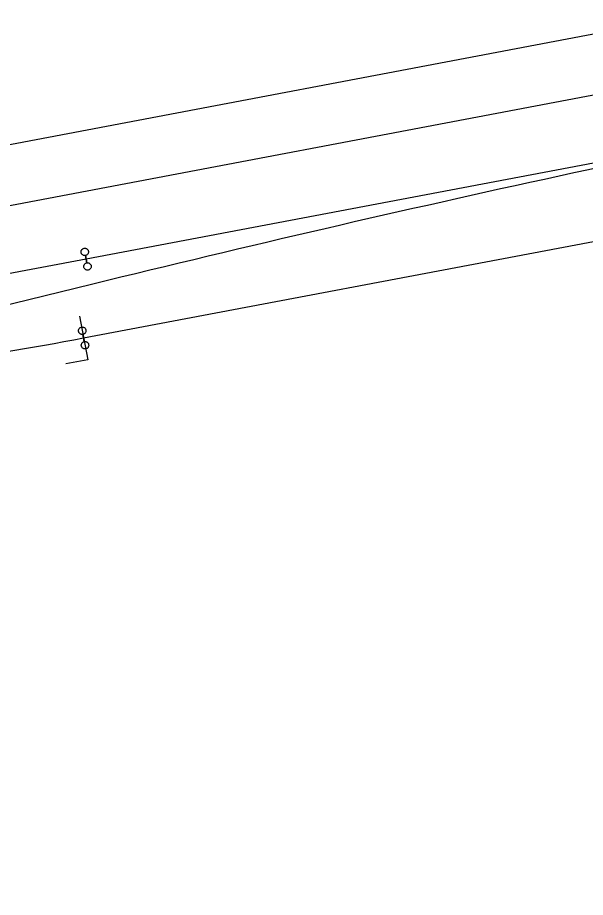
# Model space of a CAD drawing. Extents: x 6540402 to 6566579, y 5525343 to 5532423.
# Drawn here: x 6560054.6 to 6560092.9, y 5529125.8 to 5529185.3 of the extents above; entities that cross this region are included whole.
import ezdxf

# ---------------------------------------------------------------- set-up
doc = ezdxf.new("R2010")
doc.units = 0
for name, color, linetype in [('IR_ps_geometria', 7, 'Continuous'), ('TOR_PS_OPIS_T-symbole geometrii', 7, 'Continuous'), ('TOR_PS_T-tory projektowane', 7, 'Continuous')]:
    doc.layers.add(name, color=color, linetype=linetype)

msp = doc.modelspace()

# ---------------------------------------------------------------- linework, layer by layer
at = {"layer": 'IR_ps_geometria'}
for points in [[(6560059.239, 5529168.954), (6560059.285, 5529168.709), (6560059.318, 5529168.713), (6560059.35, 5529168.712), (6560059.383, 5529168.708), (6560059.414, 5529168.699), (6560059.444, 5529168.686), (6560059.472, 5529168.67), (6560059.498, 5529168.65), (6560059.521, 5529168.626), (6560059.541, 5529168.6), (6560059.557, 5529168.572), (6560059.569, 5529168.541), (6560059.577, 5529168.51), (6560059.581, 5529168.477), (6560059.581, 5529168.445), (6560059.576, 5529168.412), (6560059.568, 5529168.381), (6560059.555, 5529168.351), (6560059.538, 5529168.322), (6560059.518, 5529168.297), (6560059.495, 5529168.274), (6560059.469, 5529168.254), (6560059.44, 5529168.238), (6560059.41, 5529168.226), (6560059.378, 5529168.218), (6560059.346, 5529168.214), (6560059.313, 5529168.214), (6560059.281, 5529168.218), (6560059.249, 5529168.227), (6560059.219, 5529168.24), (6560059.191, 5529168.257), (6560059.165, 5529168.277), (6560059.142, 5529168.3), (6560059.123, 5529168.326), (6560059.106, 5529168.355), (6560059.094, 5529168.385), (6560059.086, 5529168.417), (6560059.082, 5529168.449), (6560059.082, 5529168.482), (6560059.087, 5529168.514), (6560059.096, 5529168.546), (6560059.108, 5529168.576), (6560059.125, 5529168.604), (6560059.145, 5529168.63), (6560059.169, 5529168.653), (6560059.195, 5529168.672), (6560059.223, 5529168.688), (6560059.253, 5529168.701), (6560059.285, 5529168.709), (6560059.192, 5529169.2), (6560059.16, 5529169.196), (6560059.127, 5529169.196), (6560059.094, 5529169.201), (6560059.063, 5529169.21), (6560059.033, 5529169.222), (6560059.005, 5529169.239), (6560058.979, 5529169.259), (6560058.956, 5529169.283), (6560058.936, 5529169.309), (6560058.92, 5529169.337), (6560058.908, 5529169.367), (6560058.9, 5529169.399), (6560058.896, 5529169.432), (6560058.896, 5529169.464), (6560058.901, 5529169.497), (6560058.909, 5529169.528), (6560058.922, 5529169.558), (6560058.939, 5529169.586), (6560058.959, 5529169.612), (6560058.982, 5529169.635), (6560059.008, 5529169.655), (6560059.037, 5529169.671), (6560059.067, 5529169.683), (6560059.099, 5529169.691), (6560059.131, 5529169.695), (6560059.164, 5529169.695), (6560059.196, 5529169.69), (6560059.228, 5529169.682), (6560059.258, 5529169.669), (6560059.286, 5529169.652), (6560059.312, 5529169.632), (6560059.335, 5529169.609), (6560059.355, 5529169.583), (6560059.371, 5529169.554), (6560059.383, 5529169.524), (6560059.391, 5529169.492), (6560059.395, 5529169.46), (6560059.395, 5529169.427), (6560059.39, 5529169.395), (6560059.381, 5529169.363), (6560059.369, 5529169.333), (6560059.352, 5529169.305), (6560059.332, 5529169.279), (6560059.309, 5529169.256), (6560059.282, 5529169.237), (6560059.254, 5529169.22), (6560059.224, 5529169.208), (6560059.192, 5529169.2)], [(6560059.239, 5529168.954), (6560059.285, 5529168.709), (6560059.318, 5529168.713), (6560059.35, 5529168.712), (6560059.383, 5529168.708), (6560059.414, 5529168.699), (6560059.444, 5529168.686), (6560059.472, 5529168.67), (6560059.498, 5529168.65), (6560059.521, 5529168.626), (6560059.541, 5529168.6), (6560059.557, 5529168.572), (6560059.569, 5529168.541), (6560059.577, 5529168.51), (6560059.581, 5529168.477), (6560059.581, 5529168.445), (6560059.576, 5529168.412), (6560059.568, 5529168.381), (6560059.555, 5529168.351), (6560059.538, 5529168.322), (6560059.518, 5529168.297), (6560059.495, 5529168.274), (6560059.469, 5529168.254), (6560059.44, 5529168.238), (6560059.41, 5529168.226), (6560059.378, 5529168.218), (6560059.346, 5529168.214), (6560059.313, 5529168.214), (6560059.281, 5529168.218), (6560059.249, 5529168.227), (6560059.219, 5529168.24), (6560059.191, 5529168.257), (6560059.165, 5529168.277), (6560059.142, 5529168.3), (6560059.123, 5529168.326), (6560059.106, 5529168.355), (6560059.094, 5529168.385), (6560059.086, 5529168.417), (6560059.082, 5529168.449), (6560059.082, 5529168.482), (6560059.087, 5529168.514), (6560059.096, 5529168.546), (6560059.108, 5529168.576), (6560059.125, 5529168.604), (6560059.145, 5529168.63), (6560059.169, 5529168.653), (6560059.195, 5529168.672), (6560059.223, 5529168.688), (6560059.253, 5529168.701), (6560059.285, 5529168.709), (6560059.192, 5529169.2), (6560059.16, 5529169.196), (6560059.127, 5529169.196), (6560059.094, 5529169.201), (6560059.063, 5529169.21), (6560059.033, 5529169.222), (6560059.005, 5529169.239), (6560058.979, 5529169.259), (6560058.956, 5529169.283), (6560058.936, 5529169.309), (6560058.92, 5529169.337), (6560058.908, 5529169.367), (6560058.9, 5529169.399), (6560058.896, 5529169.432), (6560058.896, 5529169.464), (6560058.901, 5529169.497), (6560058.909, 5529169.528), (6560058.922, 5529169.558), (6560058.939, 5529169.586), (6560058.959, 5529169.612), (6560058.982, 5529169.635), (6560059.008, 5529169.655), (6560059.037, 5529169.671), (6560059.067, 5529169.683), (6560059.099, 5529169.691), (6560059.131, 5529169.695), (6560059.164, 5529169.695), (6560059.196, 5529169.69), (6560059.228, 5529169.682), (6560059.258, 5529169.669), (6560059.286, 5529169.652), (6560059.312, 5529169.632), (6560059.335, 5529169.609), (6560059.355, 5529169.583), (6560059.371, 5529169.554), (6560059.383, 5529169.524), (6560059.391, 5529169.492), (6560059.395, 5529169.46), (6560059.395, 5529169.427), (6560059.39, 5529169.395), (6560059.381, 5529169.363), (6560059.369, 5529169.333), (6560059.352, 5529169.305), (6560059.332, 5529169.279), (6560059.309, 5529169.256), (6560059.282, 5529169.237), (6560059.254, 5529169.22), (6560059.224, 5529169.208), (6560059.192, 5529169.2)], [(6560059.239, 5529168.954), (6560059.285, 5529168.709), (6560059.318, 5529168.713), (6560059.35, 5529168.712), (6560059.383, 5529168.708), (6560059.414, 5529168.699), (6560059.444, 5529168.686), (6560059.472, 5529168.67), (6560059.498, 5529168.65), (6560059.521, 5529168.626), (6560059.541, 5529168.6), (6560059.557, 5529168.572), (6560059.569, 5529168.541), (6560059.577, 5529168.51), (6560059.581, 5529168.477), (6560059.581, 5529168.445), (6560059.576, 5529168.412), (6560059.568, 5529168.381), (6560059.555, 5529168.351), (6560059.538, 5529168.322), (6560059.518, 5529168.297), (6560059.495, 5529168.274), (6560059.469, 5529168.254), (6560059.44, 5529168.238), (6560059.41, 5529168.226), (6560059.378, 5529168.218), (6560059.346, 5529168.214), (6560059.313, 5529168.214), (6560059.281, 5529168.218), (6560059.249, 5529168.227), (6560059.219, 5529168.24), (6560059.191, 5529168.257), (6560059.165, 5529168.277), (6560059.142, 5529168.3), (6560059.123, 5529168.326), (6560059.106, 5529168.355), (6560059.094, 5529168.385), (6560059.086, 5529168.417), (6560059.082, 5529168.449), (6560059.082, 5529168.482), (6560059.087, 5529168.514), (6560059.096, 5529168.546), (6560059.108, 5529168.576), (6560059.125, 5529168.604), (6560059.145, 5529168.63), (6560059.169, 5529168.653), (6560059.195, 5529168.672), (6560059.223, 5529168.688), (6560059.253, 5529168.701), (6560059.285, 5529168.709), (6560059.192, 5529169.2), (6560059.16, 5529169.196), (6560059.127, 5529169.196), (6560059.094, 5529169.201), (6560059.063, 5529169.21), (6560059.033, 5529169.222), (6560059.005, 5529169.239), (6560058.979, 5529169.259), (6560058.956, 5529169.283), (6560058.936, 5529169.309), (6560058.92, 5529169.337), (6560058.908, 5529169.367), (6560058.9, 5529169.399), (6560058.896, 5529169.432), (6560058.896, 5529169.464), (6560058.901, 5529169.497), (6560058.909, 5529169.528), (6560058.922, 5529169.558), (6560058.939, 5529169.586), (6560058.959, 5529169.612), (6560058.982, 5529169.635), (6560059.008, 5529169.655), (6560059.037, 5529169.671), (6560059.067, 5529169.683), (6560059.099, 5529169.691), (6560059.131, 5529169.695), (6560059.164, 5529169.695), (6560059.196, 5529169.69), (6560059.228, 5529169.682), (6560059.258, 5529169.669), (6560059.286, 5529169.652), (6560059.312, 5529169.632), (6560059.335, 5529169.609), (6560059.355, 5529169.583), (6560059.371, 5529169.554), (6560059.383, 5529169.524), (6560059.391, 5529169.492), (6560059.395, 5529169.46), (6560059.395, 5529169.427), (6560059.39, 5529169.395), (6560059.381, 5529169.363), (6560059.369, 5529169.333), (6560059.352, 5529169.305), (6560059.332, 5529169.279), (6560059.309, 5529169.256), (6560059.282, 5529169.237), (6560059.254, 5529169.22), (6560059.224, 5529169.208), (6560059.192, 5529169.2)], [(6560059.239, 5529168.954), (6560059.285, 5529168.709), (6560059.318, 5529168.713), (6560059.35, 5529168.712), (6560059.383, 5529168.708), (6560059.414, 5529168.699), (6560059.444, 5529168.686), (6560059.472, 5529168.67), (6560059.498, 5529168.65), (6560059.521, 5529168.626), (6560059.541, 5529168.6), (6560059.557, 5529168.572), (6560059.569, 5529168.541), (6560059.577, 5529168.51), (6560059.581, 5529168.477), (6560059.581, 5529168.445), (6560059.576, 5529168.412), (6560059.568, 5529168.381), (6560059.555, 5529168.351), (6560059.538, 5529168.322), (6560059.518, 5529168.297), (6560059.495, 5529168.274), (6560059.469, 5529168.254), (6560059.44, 5529168.238), (6560059.41, 5529168.226), (6560059.378, 5529168.218), (6560059.346, 5529168.214), (6560059.313, 5529168.214), (6560059.281, 5529168.218), (6560059.249, 5529168.227), (6560059.219, 5529168.24), (6560059.191, 5529168.257), (6560059.165, 5529168.277), (6560059.142, 5529168.3), (6560059.123, 5529168.326), (6560059.106, 5529168.355), (6560059.094, 5529168.385), (6560059.086, 5529168.417), (6560059.082, 5529168.449), (6560059.082, 5529168.482), (6560059.087, 5529168.514), (6560059.096, 5529168.546), (6560059.108, 5529168.576), (6560059.125, 5529168.604), (6560059.145, 5529168.63), (6560059.169, 5529168.653), (6560059.195, 5529168.672), (6560059.223, 5529168.688), (6560059.253, 5529168.701), (6560059.285, 5529168.709), (6560059.192, 5529169.2), (6560059.16, 5529169.196), (6560059.127, 5529169.196), (6560059.094, 5529169.201), (6560059.063, 5529169.21), (6560059.033, 5529169.222), (6560059.005, 5529169.239), (6560058.979, 5529169.259), (6560058.956, 5529169.283), (6560058.936, 5529169.309), (6560058.92, 5529169.337), (6560058.908, 5529169.367), (6560058.9, 5529169.399), (6560058.896, 5529169.432), (6560058.896, 5529169.464), (6560058.901, 5529169.497), (6560058.909, 5529169.528), (6560058.922, 5529169.558), (6560058.939, 5529169.586), (6560058.959, 5529169.612), (6560058.982, 5529169.635), (6560059.008, 5529169.655), (6560059.037, 5529169.671), (6560059.067, 5529169.683), (6560059.099, 5529169.691), (6560059.131, 5529169.695), (6560059.164, 5529169.695), (6560059.196, 5529169.69), (6560059.228, 5529169.682), (6560059.258, 5529169.669), (6560059.286, 5529169.652), (6560059.312, 5529169.632), (6560059.335, 5529169.609), (6560059.355, 5529169.583), (6560059.371, 5529169.554), (6560059.383, 5529169.524), (6560059.391, 5529169.492), (6560059.395, 5529169.46), (6560059.395, 5529169.427), (6560059.39, 5529169.395), (6560059.381, 5529169.363), (6560059.369, 5529169.333), (6560059.352, 5529169.305), (6560059.332, 5529169.279), (6560059.309, 5529169.256), (6560059.282, 5529169.237), (6560059.254, 5529169.22), (6560059.224, 5529169.208), (6560059.192, 5529169.2)], [(6560059.07, 5529163.627), (6560059.023, 5529163.872), (6560058.991, 5529163.868), (6560058.958, 5529163.869), (6560058.926, 5529163.873), (6560058.894, 5529163.882), (6560058.864, 5529163.895), (6560058.836, 5529163.911), (6560058.81, 5529163.931), (6560058.787, 5529163.955), (6560058.767, 5529163.981), (6560058.751, 5529164.009), (6560058.739, 5529164.04), (6560058.731, 5529164.071), (6560058.727, 5529164.104), (6560058.727, 5529164.136), (6560058.732, 5529164.169), (6560058.741, 5529164.2), (6560058.753, 5529164.23), (6560058.77, 5529164.259), (6560058.79, 5529164.284), (6560058.813, 5529164.307), (6560058.839, 5529164.327), (6560058.868, 5529164.343), (6560058.898, 5529164.355), (6560058.93, 5529164.364), (6560058.962, 5529164.368), (6560058.995, 5529164.367), (6560059.027, 5529164.363), (6560059.059, 5529164.354), (6560059.089, 5529164.341), (6560059.117, 5529164.325), (6560059.143, 5529164.304), (6560059.166, 5529164.281), (6560059.186, 5529164.255), (6560059.202, 5529164.226), (6560059.214, 5529164.196), (6560059.222, 5529164.164), (6560059.226, 5529164.132), (6560059.226, 5529164.099), (6560059.221, 5529164.067), (6560059.213, 5529164.035), (6560059.2, 5529164.005), (6560059.183, 5529163.977), (6560059.163, 5529163.951), (6560059.14, 5529163.928), (6560059.114, 5529163.909), (6560059.085, 5529163.893), (6560059.055, 5529163.88), (6560059.023, 5529163.872), (6560059.116, 5529163.381), (6560059.149, 5529163.385), (6560059.181, 5529163.385), (6560059.214, 5529163.38), (6560059.245, 5529163.371), (6560059.275, 5529163.359), (6560059.304, 5529163.342), (6560059.329, 5529163.322), (6560059.352, 5529163.299), (6560059.372, 5529163.272), (6560059.388, 5529163.244), (6560059.4, 5529163.214), (6560059.408, 5529163.182), (6560059.412, 5529163.15), (6560059.412, 5529163.117), (6560059.408, 5529163.084), (6560059.399, 5529163.053), (6560059.386, 5529163.023), (6560059.369, 5529162.995), (6560059.349, 5529162.969), (6560059.326, 5529162.946), (6560059.3, 5529162.926), (6560059.271, 5529162.91), (6560059.241, 5529162.898), (6560059.209, 5529162.89), (6560059.177, 5529162.886), (6560059.144, 5529162.886), (6560059.112, 5529162.891), (6560059.08, 5529162.899), (6560059.05, 5529162.912), (6560059.022, 5529162.929), (6560058.996, 5529162.949), (6560058.973, 5529162.972), (6560058.954, 5529162.998), (6560058.938, 5529163.027), (6560058.925, 5529163.057), (6560058.917, 5529163.089), (6560058.913, 5529163.121), (6560058.914, 5529163.154), (6560058.918, 5529163.186), (6560058.927, 5529163.218), (6560058.94, 5529163.248), (6560058.956, 5529163.276), (6560058.976, 5529163.302), (6560059, 5529163.325), (6560059.026, 5529163.345), (6560059.054, 5529163.361), (6560059.085, 5529163.373), (6560059.116, 5529163.381)]]:
    msp.add_lwpolyline(points, close=True, dxfattribs=at)
at = {"layer": 'TOR_PS_OPIS_T-symbole geometrii'}
for p, q in [((6560058.79, 5529165.1), (6560059.349, 5529162.153)), ((6560059.349, 5529162.153), (6560057.875, 5529161.873))]:
    msp.add_line(p, q, dxfattribs=at)
at = {"layer": 'TOR_PS_T-tory projektowane'}
for p, q in [((6560357.984, 5529234.285), (6558563.91, 5528894.213)), ((6560220.581, 5529204.117), (6558690.835, 5528914.15)), ((6560122.922, 5529181.026), (6560059.239, 5529168.954)), ((6560059.07, 5529163.627), (6560100.838, 5529171.549)), ((6560059.239, 5529168.954), (6558829.071, 5528935.773)), ((6560059.611, 5529167.245), (6560042.133, 5529162.943))]:
    msp.add_line(p, q, dxfattribs=at)
for centre, radius, start, end in [((6560346.406, 5528002.02), 1200, 100.733238, 103.827298), ((6560023.664, 5529350.299), 190, 277.48711, 280.73952)]:
    msp.add_arc(centre, radius, start, end, dxfattribs=at)

doc.saveas('drawing.dxf')
